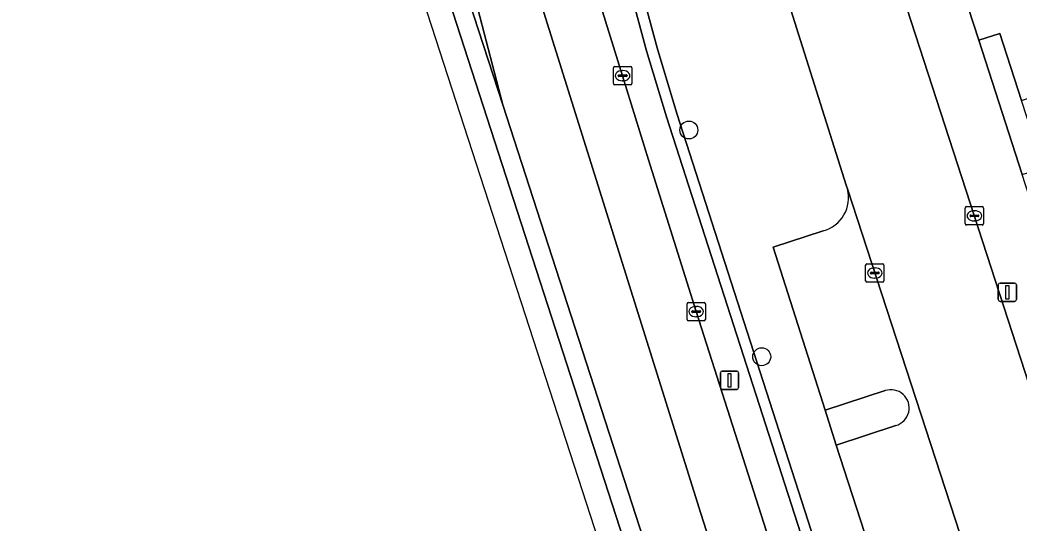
# Model space of a CAD drawing. Extents: x 159371 to 159986, y 382987 to 383597.
# Drawn here: x 159378.3 to 159432.7, y 383280.9 to 383308.3 of the extents above; entities that cross this region are included whole.
import ezdxf

# ---------------------------------------------------------------- set-up
doc = ezdxf.new("R2010")
doc.units = 0
for name, color, linetype in [('IMGEO_Berm_groen', 7, 'Continuous'), ('IMGEO_Boom', 7, 'Continuous'), ('IMGEO_Groenvoorziening', 7, 'Continuous'), ('IMGEO_Haag', 7, 'Continuous'), ('IMGEO_Kolk', 7, 'Continuous'), ('IMGEO_Lichtmast', 7, 'Continuous'), ('IMGEO_Pand', 7, 'Continuous'), ('IMGEO_Parkeervlak_open', 7, 'Continuous'), ('IMGEO_Rijbaan_lokaal_open', 7, 'Continuous'), ('IMGEO_Rijbaan_regionaal_gesloten', 7, 'Continuous'), ('IMGEO_Verkeerseiland_gesloten', 7, 'Continuous'), ('IMGEO_Voetpad_open', 7, 'Continuous')]:
    doc.layers.add(name, color=color, linetype=linetype)

msp = doc.modelspace()

# ---------------------------------------------------------------- linework, layer by layer
at = {"layer": 'IMGEO_Berm_groen'}
for points in [[(159405.206, 383332.192), (159404.942, 383332.097), (159404.901, 383332.066), (159404.863, 383332.032), (159404.828, 383331.995), (159404.796, 383331.954), (159404.768, 383331.911), (159404.744, 383331.866), (159404.725, 383331.818), (159404.709, 383331.769), (159404.698, 383331.719), (159404.694, 383331.691), (159404.715, 383331.26), (159405.034, 383328.516), (159405.305, 383327.063), (159407.402, 383318.032), (159409.091, 383311.769), (159411.115, 383305.269), (159412.518, 383300.689), (159415.124, 383292.413), (159421.088, 383273.781)], [(159435.017, 383236.267), (159430.413, 383250.521), (159413.5, 383303.035), (159412.414, 383306.629), (159410.796, 383312.64), (159410.522, 383313.711), (159405.852, 383331.954)], [(159406.761, 383330.631), (159408.577, 383323.612), (159411.104, 383313.847), (159411.376, 383312.794), (159412.992, 383306.793), (159414.072, 383303.213), (159430.983, 383250.705), (159435.589, 383236.441), (159472.722, 383122.014), (159492.238, 383063.663), (159493.793, 383059.366), (159494.626, 383071.478), (159494.813, 383074.201), (159494.983, 383076.684), (159494.993, 383077.003)], [(159423.364, 383299.1), (159423.299, 383299.3), (159419.734, 383310.609), (159419.52, 383311.275), (159418.511, 383313.834)], [(159425.626, 383276.283), (159422.746, 383285.133), (159422.156, 383287.042), (159419.31, 383295.918), (159422.041, 383296.808)]]:
    msp.add_lwpolyline(points, dxfattribs=at)
msp.add_arc((159421.549, 383298.62), 1.877, 285.1826, 14.8281, dxfattribs=at)
at = {"layer": 'IMGEO_Boom'}
for centre in [(159414.726, 383302.311), (159418.694, 383289.954)]:
    msp.add_circle(centre, 0.489, dxfattribs=at)
at = {"layer": 'IMGEO_Groenvoorziening'}
msp.add_lwpolyline([(159472.722, 383122.014), (159435.589, 383236.441), (159430.983, 383250.705), (159414.072, 383303.213), (159412.992, 383306.793), (159411.376, 383312.794), (159411.104, 383313.847), (159410.522, 383313.711), (159410.796, 383312.64), (159412.414, 383306.629), (159413.5, 383303.035), (159430.413, 383250.521), (159435.017, 383236.267), (159472.152, 383121.826), (159491.672, 383063.465), (159493.69, 383057.889), (159493.717, 383058.243), (159493.743, 383058.624), (159493.793, 383059.366), (159492.238, 383063.663)], close=True, dxfattribs=at)
msp.add_lwpolyline([(159425.414, 383288.105), (159422.156, 383287.042), (159422.746, 383285.133), (159426.003, 383286.204)], dxfattribs=at)
msp.add_arc((159425.733, 383287.162), 0.995, 285.7233, 108.7065, dxfattribs=at)
at = {"layer": 'IMGEO_Haag'}
msp.add_lwpolyline([(159430.983, 383250.705), (159414.072, 383303.213), (159412.992, 383306.793), (159411.376, 383312.794), (159411.104, 383313.847), (159410.522, 383313.711), (159410.796, 383312.64), (159412.414, 383306.629), (159413.5, 383303.035), (159430.413, 383250.521), (159435.017, 383236.267), (159472.152, 383121.826), (159491.672, 383063.465), (159493.69, 383057.889), (159493.717, 383058.243), (159493.743, 383058.624), (159493.793, 383059.366), (159492.238, 383063.663), (159472.722, 383122.014), (159435.589, 383236.441)], close=True, dxfattribs=at)
at = {"layer": 'IMGEO_Kolk'}
for p, q in [((159410.689, 383305.77), (159411.541, 383305.77)), ((159410.614, 383304.844), (159410.614, 383305.696)), ((159410.873, 383305.264), (159410.873, 383305.276)), ((159411.311, 383305.227), (159410.913, 383305.227)), ((159410.916, 383305.313), (159411.314, 383305.313)), ((159411.102, 383305.55), (159411.127, 383305.55)), ((159411.357, 383305.276), (159411.357, 383305.264)), ((159411.615, 383305.696), (159411.615, 383304.844)), ((159411.541, 383304.77), (159410.689, 383304.77)), ((159411.125, 383304.99), (159411.1, 383304.99)), ((159429.858, 383298.133), (159430.71, 383298.133)), ((159429.783, 383297.207), (159429.783, 383298.059)), ((159430.042, 383297.627), (159430.042, 383297.639)), ((159430.48, 383297.59), (159430.082, 383297.59)), ((159430.085, 383297.676), (159430.483, 383297.676)), ((159430.271, 383297.913), (159430.296, 383297.913)), ((159430.526, 383297.639), (159430.526, 383297.627)), ((159430.784, 383298.059), (159430.784, 383297.207)), ((159430.71, 383297.133), (159429.858, 383297.133)), ((159430.294, 383297.353), (159430.269, 383297.353)), ((159424.355, 383294.092), (159424.355, 383294.944)), ((159424.43, 383295.018), (159425.282, 383295.018)), ((159425.356, 383294.944), (159425.356, 383294.092)), ((159424.614, 383294.512), (159424.614, 383294.524)), ((159425.052, 383294.475), (159424.654, 383294.475)), ((159424.657, 383294.561), (159425.055, 383294.561)), ((159424.843, 383294.798), (159424.868, 383294.798)), ((159425.098, 383294.524), (159425.098, 383294.512)), ((159425.282, 383294.018), (159424.43, 383294.018)), ((159424.866, 383294.238), (159424.841, 383294.238)), ((159414.625, 383291.987), (159414.625, 383292.839)), ((159414.7, 383292.913), (159415.552, 383292.913)), ((159415.113, 383292.693), (159415.138, 383292.693)), ((159415.626, 383292.839), (159415.626, 383291.987)), ((159414.884, 383292.407), (159414.884, 383292.419)), ((159415.322, 383292.37), (159414.924, 383292.37)), ((159414.927, 383292.456), (159415.325, 383292.456)), ((159415.136, 383292.133), (159415.111, 383292.133)), ((159415.368, 383292.419), (159415.368, 383292.407)), ((159415.552, 383291.913), (159414.7, 383291.913))]:
    msp.add_line(p, q, dxfattribs=at)
for points in [[(159410.689, 383305.77), (159411.541, 383305.77)], [(159410.614, 383304.844), (159410.614, 383305.696)], [(159411.615, 383305.696), (159411.615, 383304.844)], [(159411.541, 383304.77), (159410.689, 383304.77)], [(159429.858, 383298.133), (159430.71, 383298.133)], [(159429.783, 383297.207), (159429.783, 383298.059)], [(159430.784, 383298.059), (159430.784, 383297.207)], [(159430.71, 383297.133), (159429.858, 383297.133)], [(159424.355, 383294.092), (159424.355, 383294.944)], [(159424.43, 383295.018), (159425.282, 383295.018)], [(159425.356, 383294.944), (159425.356, 383294.092)], [(159425.282, 383294.018), (159424.43, 383294.018)], [(159414.625, 383291.987), (159414.625, 383292.839)], [(159414.7, 383292.913), (159415.552, 383292.913)], [(159415.626, 383292.839), (159415.626, 383291.987)], [(159415.552, 383291.913), (159414.7, 383291.913)]]:
    msp.add_lwpolyline(points, dxfattribs=at)
for centre, radius, start, end in [((159410.691, 383305.694), 0.0765, 91.552, 178.448), ((159410.691, 383305.694), 0.0765, 91.552, 178.448), ((159411.539, 383305.694), 0.0765, 1.552, 88.448), ((159411.539, 383305.694), 0.0765, 1.552, 88.448), ((159410.913, 383305.273), 0.0403, 85.8775, 175.7526), ((159410.91, 383305.263), 0.0366, 178.938, 274.7102), ((159411.314, 383305.27), 0.043, 264.8664, 352.4533), ((159411.318, 383305.275), 0.0386, 1.7309, 96.639), ((159410.691, 383304.846), 0.0765, 181.552, 268.448), ((159410.691, 383304.846), 0.0765, 181.552, 268.448), ((159411.539, 383304.846), 0.0765, 271.552, 358.448), ((159411.539, 383304.846), 0.0765, 271.552, 358.448), ((159429.86, 383298.057), 0.0765, 91.552, 178.448), ((159429.86, 383298.057), 0.0765, 91.552, 178.448), ((159430.708, 383298.057), 0.0765, 1.552, 88.448), ((159430.708, 383298.057), 0.0765, 1.552, 88.448), ((159430.082, 383297.636), 0.0403, 85.8775, 175.7526), ((159430.079, 383297.626), 0.0366, 178.938, 274.7102), ((159430.483, 383297.633), 0.043, 264.8664, 352.4533), ((159430.487, 383297.638), 0.0386, 1.7309, 96.639), ((159429.86, 383297.209), 0.0765, 181.552, 268.448), ((159429.86, 383297.209), 0.0765, 181.552, 268.448), ((159430.708, 383297.209), 0.0765, 271.552, 358.448), ((159430.708, 383297.209), 0.0765, 271.552, 358.448), ((159424.432, 383294.942), 0.0765, 91.552, 178.448), ((159424.432, 383294.942), 0.0765, 91.552, 178.448), ((159425.28, 383294.942), 0.0765, 1.552, 88.448), ((159425.28, 383294.942), 0.0765, 1.552, 88.448), ((159424.654, 383294.521), 0.0403, 85.8775, 175.7526), ((159424.651, 383294.511), 0.0366, 178.938, 274.7102), ((159425.055, 383294.518), 0.043, 264.8664, 352.4533), ((159425.059, 383294.523), 0.0386, 1.7309, 96.639), ((159424.432, 383294.094), 0.0765, 181.552, 268.448), ((159424.432, 383294.094), 0.0765, 181.552, 268.448), ((159425.28, 383294.094), 0.0765, 271.552, 358.448), ((159425.28, 383294.094), 0.0765, 271.552, 358.448), ((159414.702, 383292.837), 0.0765, 91.552, 178.448), ((159414.702, 383292.837), 0.0765, 91.552, 178.448), ((159415.55, 383292.837), 0.0765, 1.552, 88.448), ((159415.55, 383292.837), 0.0765, 1.552, 88.448), ((159414.924, 383292.416), 0.0403, 85.8775, 175.7526), ((159414.921, 383292.406), 0.0366, 178.938, 274.7102), ((159415.325, 383292.413), 0.043, 264.8664, 352.4533), ((159415.329, 383292.418), 0.0386, 1.7309, 96.639), ((159414.702, 383291.989), 0.0765, 181.552, 268.448), ((159414.702, 383291.989), 0.0765, 181.552, 268.448), ((159415.55, 383291.989), 0.0765, 271.552, 358.448), ((159415.55, 383291.989), 0.0765, 271.552, 358.448)]:
    msp.add_arc(centre, radius, start, end, dxfattribs=at)
for centre, major_axis, ratio, start_param, end_param in [((159411.101, 383305.27), (-0.387, 0.002), 0.722429, 4.712389, 7.853982), ((159411.126, 383305.27), (-0.39, 0.002), 0.717154, 1.570796, 4.712389), ((159430.27, 383297.633), (-0.387, 0.002), 0.722429, 4.712389, 7.853982), ((159430.295, 383297.633), (-0.39, 0.002), 0.717154, 1.570796, 4.712389), ((159424.842, 383294.518), (-0.387, 0.002), 0.722429, 4.712389, 7.853982), ((159424.867, 383294.518), (-0.39, 0.002), 0.717154, 1.570796, 4.712389), ((159415.112, 383292.413), (-0.387, 0.002), 0.722429, 4.712389, 7.853982), ((159415.137, 383292.413), (-0.39, 0.002), 0.717154, 1.570796, 4.712389)]:
    msp.add_ellipse(centre, major_axis=major_axis, ratio=ratio, start_param=start_param, end_param=end_param, dxfattribs=at)
at = {"layer": 'IMGEO_Lichtmast'}
for p, q in [((159431.582, 383293.068), (159431.582, 383293.868)), ((159431.582, 383293.868), (159431.582, 383293.068)), ((159431.682, 383293.968), (159432.472, 383293.968)), ((159432.472, 383293.968), (159431.682, 383293.968)), ((159432.572, 383293.868), (159432.572, 383293.068)), ((159432.572, 383293.068), (159432.572, 383293.868)), ((159432.472, 383292.968), (159431.682, 383292.968)), ((159431.682, 383292.968), (159432.472, 383292.968)), ((159416.443, 383288.271), (159416.443, 383289.071)), ((159416.443, 383289.071), (159416.443, 383288.271)), ((159416.543, 383289.171), (159417.333, 383289.171)), ((159417.333, 383289.171), (159416.543, 383289.171)), ((159417.433, 383289.071), (159417.433, 383288.271)), ((159417.433, 383288.271), (159417.433, 383289.071)), ((159417.333, 383288.171), (159416.543, 383288.171)), ((159416.543, 383288.171), (159417.333, 383288.171))]:
    msp.add_line(p, q, dxfattribs=at)
for points in [[(159432.002, 383293.843), (159432.152, 383293.843), (159432.152, 383293.093), (159432.002, 383293.093), (159432.002, 383293.843)], [(159416.863, 383289.046), (159417.013, 383289.046), (159417.013, 383288.296), (159416.863, 383288.296), (159416.863, 383289.046)]]:
    msp.add_lwpolyline(points, dxfattribs=at)
for centre, start, end in [((159431.682, 383293.868), 90, 180), ((159431.682, 383293.868), 90, 180), ((159432.472, 383293.868), 0, 90), ((159432.472, 383293.868), 360, 90), ((159431.682, 383293.068), 180, 270), ((159431.682, 383293.068), 180, 270), ((159432.472, 383293.068), 270, 0), ((159432.472, 383293.068), 270, 0), ((159416.543, 383289.071), 90, 180), ((159416.543, 383289.071), 90, 180), ((159417.333, 383289.071), 0, 90), ((159417.333, 383289.071), 360, 90), ((159416.543, 383288.271), 180, 270), ((159416.543, 383288.271), 180, 270), ((159417.333, 383288.271), 270, 0), ((159417.333, 383288.271), 270, 0)]:
    msp.add_arc(centre, 0.1, start, end, dxfattribs=at)
at = {"layer": 'IMGEO_Pand'}
msp.add_lwpolyline([(159438.749, 383315.916), (159429.897, 383313.05), (159431.089, 383309.368), (159429.939, 383308.996), (159430.519, 383307.208), (159431.668, 383307.579), (159432.855, 383303.916), (159441.706, 383306.785)], close=True, dxfattribs=at)
at = {"layer": 'IMGEO_Parkeervlak_open'}
for points in [[(159458.738, 383190.157), (159448.725, 383221.092), (159447.133, 383226.011), (159443.055, 383238.609), (159439.368, 383250), (159423.364, 383299.1)], [(159422.041, 383296.808), (159419.31, 383295.918), (159422.156, 383287.042), (159425.414, 383288.105)], [(159426.003, 383286.204), (159422.746, 383285.133), (159425.626, 383276.283), (159428.897, 383277.342)]]:
    msp.add_lwpolyline(points, dxfattribs=at)
for centre, radius, start, end in [((159421.549, 383298.62), 1.877, 285.1826, 14.8281), ((159425.733, 383287.162), 0.995, 285.7233, 108.7065)]:
    msp.add_arc(centre, radius, start, end, dxfattribs=at)
at = {"layer": 'IMGEO_Rijbaan_lokaal_open'}
msp.add_lwpolyline([(159422.81, 383311.004), (159422.404, 383312.209), (159419.52, 383311.275), (159419.734, 383310.609), (159423.299, 383299.3), (159423.364, 383299.1), (159439.368, 383250), (159443.055, 383238.609), (159447.133, 383226.011), (159452.856, 383227.855), (159449.683, 383237.65), (159448.834, 383240.286), (159445.705, 383250), (159436.697, 383277.841), (159425.699, 383311.777), (159423.811, 383311.152)], dxfattribs=at)
at = {"layer": 'IMGEO_Rijbaan_regionaal_gesloten'}
for points in [[(159421.088, 383273.781), (159415.124, 383292.413), (159412.518, 383300.689), (159411.115, 383305.269), (159409.091, 383311.769), (159407.402, 383318.032), (159405.305, 383327.063), (159401.833, 383340.927), (159398.684, 383357.88), (159394.285, 383385.736), (159393.91, 383388.103), (159391.102, 383386.058), (159392.136, 383379.485), (159394.586, 383364.232), (159396.636, 383352.03), (159398.985, 383340.227), (159401.734, 383327.224), (159405.034, 383314.472), (159415.383, 383281.415), (159427.53, 383243.457)], [(159427.53, 383243.457), (159415.383, 383281.415), (159405.034, 383314.472), (159401.734, 383327.224), (159398.985, 383340.227), (159396.636, 383352.03), (159394.586, 383364.232), (159392.136, 383379.485), (159391.102, 383386.058), (159388.33, 383384.04), (159390.536, 383370.136), (159392.585, 383357.932), (159394.485, 383347.33), (159396.084, 383339.028), (159397.984, 383329.576), (159400.483, 383319.573), (159402.783, 383310.671), (159404.584, 383303.68), (159421.962, 383250)], [(159397.983, 383323.994), (159404.584, 383303.68), (159402.783, 383310.671), (159400.483, 383319.573), (159397.984, 383329.576), (159396.084, 383339.028), (159394.485, 383347.33), (159392.585, 383357.932), (159390.536, 383370.136), (159388.33, 383384.04)]]:
    msp.add_lwpolyline(points, dxfattribs=at)
msp.add_lwpolyline([(159490.911, 383018.958), (159492.331, 383019.511), (159488.26, 383035.08), (159486.225, 383042.864), (159485.163, 383046.926), (159484.195, 383050.627), (159483.228, 383054.328), (159481.958, 383059.184), (159480.897, 383062.863), (159477.465, 383074.388), (159474.861, 383082.723), (159471.482, 383093.553), (159456.598, 383139.574), (159432.844, 383213.007), (159426.147, 383233.702), (159420.872, 383250), (159392.563, 383337.471), (159379.438, 383378.025), (159378.284, 383377.139), (159419.119, 383251.193), (159440.169, 383186.271), (159452.968, 383146.401), (159478.754, 383066.077)], close=True, dxfattribs=at)
at = {"layer": 'IMGEO_Verkeerseiland_gesloten'}
for points in [[(159394.792, 383335.502), (159394.211, 383337.976), (159392.261, 383346.286), (159390.608, 383353.724), (159389.498, 383359.007), (159388.128, 383365.883), (159386.559, 383374.771), (159385.35, 383381.87), (159379.438, 383378.025), (159392.563, 383337.471), (159420.872, 383250), (159426.147, 383233.702), (159432.844, 383213.007), (159456.598, 383139.574), (159471.482, 383093.553)], [(159472.482, 383093.792), (159457.577, 383139.944), (159433.835, 383213.326), (159427.145, 383233.992), (159421.962, 383250), (159404.584, 383303.68), (159397.983, 383323.994)]]:
    msp.add_lwpolyline(points, dxfattribs=at)
at = {"layer": 'IMGEO_Voetpad_open'}
for points in [[(159439.418, 383279.733), (159438.838, 383281.521), (159436.438, 383288.932), (159435.858, 383290.72), (159433.471, 383298.094), (159432.891, 383299.882), (159430.519, 383307.208), (159429.939, 383308.996), (159427.555, 383316.36), (159426.975, 383318.148), (159424.021, 383329.385), (159423.804, 383331.003), (159422.633, 383338.865), (159422.397, 383340.483), (159421.227, 383348.338), (159421.005, 383349.935), (159419.844, 383357.834), (159419.625, 383359.444), (159418.452, 383367.384), (159418.193, 383369.018), (159417.702, 383377.663), (159417.747, 383379.347), (159418.808, 383387.99), (159419.157, 383389.616)], [(159424.895, 383314.224), (159425.699, 383311.777), (159436.697, 383277.841), (159445.705, 383250), (159448.834, 383240.286), (159449.683, 383237.65), (159452.856, 383227.855), (159454.449, 383222.936), (159463.673, 383194.598), (159465.784, 383188.044)]]:
    msp.add_lwpolyline(points, dxfattribs=at)
msp.add_lwpolyline([(159432.891, 383299.882), (159434.041, 383300.254), (159432.855, 383303.916), (159431.668, 383307.579), (159430.519, 383307.208)], close=True, dxfattribs=at)

doc.saveas('drawing.dxf')
